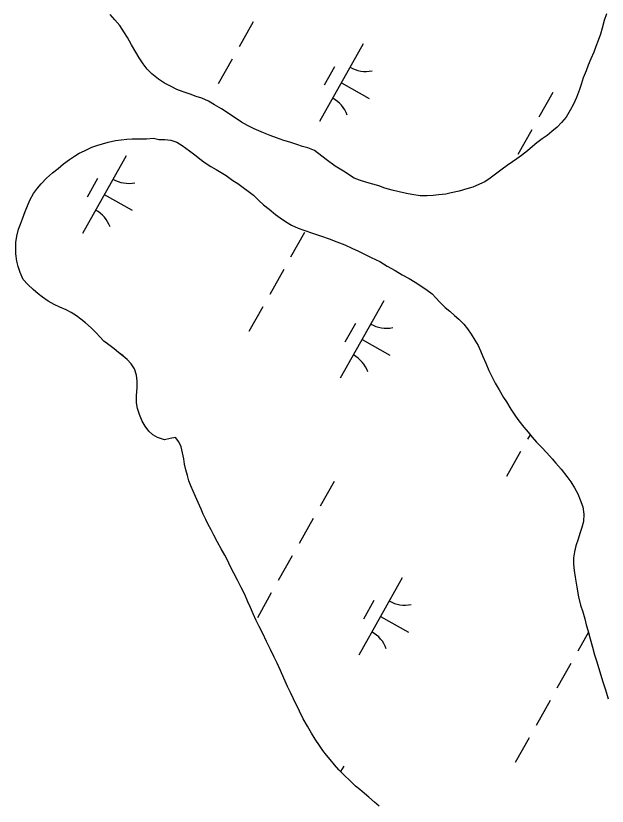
# Model space of a CAD drawing. Extents: x 3913936 to 3933962, y 195330 to 217741.
# Drawn here: x 3924742.7 to 3925075.3, y 200050 to 200494.7 of the extents above; entities that cross this region are included whole.
import ezdxf

# ---------------------------------------------------------------- set-up
doc = ezdxf.new("R2010")
doc.units = 0
for name, color, linetype in [('V-GRID-MAJR', 7, 'Continuous'), ('V-TOPO-SHOR', 7, 'Continuous'), ('V-WETL-SWMP', 7, 'Continuous')]:
    doc.layers.add(name, color=color, linetype=linetype)

msp = doc.modelspace()

# ---------------------------------------------------------------- linework, layer by layer
at = {"layer": 'V-GRID-MAJR'}
msp.add_spline([(3925365.98, 197364.03), (3925326.04, 199633.54), (3925219.37, 205693.59), (3925112.71, 211753.63), (3925058.21, 214849.94)], degree=3, dxfattribs=at)
at = {"layer": 'V-TOPO-SHOR'}
for points in [[(3924910.75, 200418.92), (3924906.99, 200420.33), (3924904.01, 200421.23), (3924900.77, 200422.26), (3924896.88, 200423.54), (3924893.52, 200424.57), (3924889.24, 200425.98), (3924885.74, 200427.4), (3924881.98, 200428.94), (3924876.8, 200431.12), (3924873.04, 200433.06), (3924869.67, 200434.86), (3924866.55, 200436.92), (3924863.96, 200438.6), (3924860.98, 200440.66), (3924858.38, 200442.34), (3924854.49, 200444.66), (3924851.12, 200446.59), (3924847.23, 200448.39), (3924844.12, 200449.29), (3924840.75, 200450.57), (3924836.87, 200451.86), (3924833.24, 200453.27), (3924830, 200454.94), (3924826.24, 200456.88), (3924822.99, 200459.07), (3924819.23, 200462.04), (3924816.63, 200464.62), (3924814.29, 200467.72), (3924812.08, 200471.08), (3924810.26, 200474.18), (3924807.79, 200478.32), (3924805.45, 200482.58), (3924803.76, 200485.17), (3924801.16, 200489.17), (3924798.43, 200492.4), (3924795.83, 200495.5)], [(3925074.85, 200495.89), (3925073.69, 200492), (3925072.41, 200487.73), (3925071.51, 200484.36), (3925070.23, 200480.73), (3925068.94, 200477.49), (3925067.79, 200474.25), (3925066.12, 200470.49), (3925064.7, 200466.99), (3925063.42, 200463.75), (3925061.87, 200459.86), (3925060.72, 200456.11), (3925059.69, 200453.26), (3925058.02, 200448.72), (3925056.09, 200444.57), (3925054.54, 200441.59), (3925052.22, 200437.7), (3925049.65, 200434.58), (3925047.19, 200432.12), (3925044.22, 200429.52), (3925041.51, 200427.44), (3925038.79, 200425.49), (3925035.82, 200423.15), (3925033.37, 200421.21), (3925030.4, 200418.74), (3925027.04, 200416.14), (3925024.45, 200414.32), (3925022, 200412.5), (3925019.03, 200410.42)], [(3924873.21, 200164.98), (3924871.43, 200169.04), (3924869.43, 200173.11), (3924867.33, 200177.17), (3924865.23, 200181.13), (3924863.34, 200184.99), (3924861.67, 200188.43), (3924860.19, 200191.24), (3924858.2, 200194.79), (3924856.21, 200198.54), (3924854.11, 200202.5), (3924852.54, 200205.42), (3924850.86, 200208.55), (3924849.49, 200211.36), (3924848.13, 200214.28), (3924846.86, 200217.2), (3924845.29, 200220.96), (3924843.82, 200224.19), (3924842.45, 200227.21), (3924841.19, 200230.24), (3924840.04, 200233.15), (3924839.19, 200236.08), (3924838.24, 200239.31), (3924837.5, 200242.44), (3924837.18, 200245.46), (3924836.44, 200248.91), (3924835.7, 200252.14), (3924834.34, 200255.06), (3924832.45, 200257.46), (3924829.43, 200256.93), (3924826.4, 200256.18), (3924822.43, 200257.43), (3924819.82, 200258.99), (3924817.51, 200261.07), (3924815.42, 200263.78), (3924813.84, 200266.7), (3924812.27, 200270.35), (3924811.21, 200273.79), (3924810.58, 200277.02), (3924810.57, 200280.88), (3924810.87, 200285.58), (3924810.86, 200289.13), (3924810.54, 200292.57), (3924809.38, 200296.02), (3924807.6, 200298.93), (3924805.4, 200301.33), (3924803.09, 200303.3), (3924800.48, 200305.28), (3924797.97, 200307.26), (3924794.94, 200309.55), (3924792.21, 200311.73), (3924789.91, 200314.02), (3924787.82, 200316.42), (3924784.99, 200319.12), (3924781.85, 200322.04), (3924779.24, 200324.12), (3924776.83, 200325.99), (3924773.8, 200327.86), (3924770.98, 200329.32), (3924767.52, 200330.87), (3924764.29, 200332.32), (3924760.94, 200334.19), (3924757.7, 200336.48), (3924755.19, 200338.35), (3924752.47, 200340.74), (3924749.54, 200343.55), (3924746.92, 200346.37), (3924745.13, 200350.22), (3924744.08, 200353.67), (3924743.34, 200356.69), (3924742.7, 200360.86), (3924742.69, 200364), (3924742.79, 200367.13), (3924743.3, 200370.79), (3924744.23, 200374.65), (3924745.27, 200377.47), (3924746.41, 200380.5), (3924747.96, 200384.68), (3924749.2, 200387.82), (3924750.66, 200391.06), (3924752.63, 200394.82), (3924754.81, 200397.75), (3924756.89, 200400.15), (3924760.02, 200403.4), (3924763.24, 200406.44), (3924766.47, 200408.85), (3924769.6, 200411.36), (3924772.83, 200413.77), (3924775.64, 200415.66), (3924778.35, 200417.34), (3924781.27, 200418.8), (3924785.44, 200420.7), (3924788.25, 200421.75), (3924791.49, 200422.7), (3924794.72, 200423.64), (3924798.69, 200424.49), (3924801.92, 200424.92), (3924805.05, 200425.24), (3924808.18, 200425.46), (3924812.57, 200425.57), (3924816.12, 200425.48)], [(3924816.12, 200425.48), (3924820.08, 200425.8), (3924823.11, 200425.18), (3924826.45, 200425.19), (3924829.9, 200424.79), (3924833.24, 200423.54), (3924836.27, 200421.78), (3924840.35, 200418.66), (3924844.12, 200415.85), (3924847.05, 200413.46), (3924849.77, 200411.58), (3924852.38, 200409.92), (3924855.41, 200408.15), (3924858.24, 200406.6), (3924860.96, 200404.93), (3924864.83, 200402.12), (3924867.65, 200400.26), (3924870.58, 200398.07), (3924873.4, 200396.1), (3924876.44, 200393.7), (3924879.37, 200390.79), (3924882.09, 200388.4), (3924885.23, 200385.9), (3924888.79, 200382.99), (3924891.4, 200381.01), (3924894.33, 200379.03), (3924897.78, 200376.96), (3924901.54, 200375.19), (3924904.78, 200374.05), (3924910.11, 200372.29), (3924914.6, 200370.74), (3924918.89, 200369.29), (3924923.17, 200367.53), (3924927.67, 200365.77), (3924931.74, 200363.9), (3924935.51, 200362.24), (3924938.75, 200360.68), (3924942.61, 200358.81), (3924947.42, 200356.42), (3924951.6, 200353.93), (3924956, 200351.44), (3924959.97, 200349.05), (3924963.94, 200346.97), (3924967.29, 200344.89), (3924970.01, 200343.13), (3924974.09, 200340.42), (3924976.81, 200338.34), (3924979, 200336.05), (3924981.1, 200333.66), (3924984.24, 200330.64), (3924986.75, 200328.56), (3924989.47, 200326.17), (3924991.88, 200323.98), (3924994.71, 200321.17), (3924996.7, 200318.56), (3924998.9, 200315.54), (3925000.89, 200312.21), (3925002.67, 200309.18), (3925004.04, 200306.16), (3925005.4, 200303.04), (3925006.98, 200299.28), (3925008.66, 200295.21), (3925010.23, 200292.09), (3925012.33, 200288.02), (3925014.54, 200284.27), (3925017.06, 200280), (3925018.73, 200277.5), (3925021.15, 200273.33), (3925023.66, 200269.47), (3925025.65, 200266.87), (3925028.37, 200263.22), (3925030.79, 200260.41), (3925033.19, 200257.6), (3925035.6, 200254.89), (3925038.32, 200252.08), (3925041.36, 200248.75), (3925044.29, 200245.52), (3925046.49, 200243.02), (3925049.42, 200239.69), (3925052.67, 200235.52), (3925054.87, 200232.5), (3925056.86, 200229.17), (3925058.75, 200225.83), (3925060.12, 200222.39), (3925061.59, 200218.43), (3925062.23, 200214.25), (3925061.93, 200210.18), (3925061.1, 200206.84), (3925059.96, 200203.39), (3925058.93, 200200.25), (3925057.69, 200196.49), (3925056.86, 200193.15), (3925056.35, 200189.81), (3925056.36, 200186.26), (3925056.79, 200182.61), (3925057.21, 200178.85), (3925058.27, 200173.32), (3925059.23, 200167.9), (3925060.39, 200163.1), (3925061.55, 200159.45), (3925062.81, 200155.38)], [(3925019.03, 200410.42), (3925016.19, 200408.34), (3925012.57, 200405.61), (3925009.47, 200403.27), (3925006.5, 200401.32), (3925003.52, 200399.89), (3924999.77, 200398.2), (3924996.41, 200397.28), (3924992.01, 200395.97), (3924987.61, 200395.06), (3924984.51, 200394.4), (3924980.37, 200394), (3924977.39, 200393.6), (3924974.15, 200393.46), (3924970.14, 200393.45), (3924965.48, 200394.09), (3924962.5, 200394.73), (3924958.35, 200395.62), (3924954.34, 200396.65), (3924950.19, 200397.8), (3924946.95, 200398.96), (3924943.58, 200399.98), (3924940.21, 200400.88), (3924935.94, 200402.16), (3924932.96, 200403.32), (3924926.99, 200407.32), (3924922.32, 200410.15), (3924917.26, 200413.89), (3924910.75, 200418.92)], [(3924947.02, 200050.04), (3924944.41, 200052.23), (3924941.16, 200055.04), (3924938.76, 200057.22), (3924936.14, 200059.4), (3924933.84, 200061.38), (3924930.7, 200064.4), (3924927.14, 200067.73), (3924924.42, 200070.44), (3924922.01, 200073.35), (3924919.5, 200076.27), (3924917.51, 200078.66), (3924915.41, 200081.37), (3924913.52, 200084.19), (3924911.11, 200087.73), (3924909.02, 200091.06), (3924906.71, 200095.02), (3924904.4, 200099.19), (3924902.2, 200103.47), (3924900.73, 200106.6), (3924898.84, 200110.45), (3924897.16, 200114), (3924895.48, 200117.43), (3924893.37, 200122.13), (3924891.59, 200126.3), (3924889.7, 200130.57), (3924888.02, 200133.91), (3924885.92, 200138.18), (3924883.71, 200142.77), (3924881.61, 200147.15), (3924879.62, 200151.11), (3924877.94, 200154.45), (3924876.26, 200158.2), (3924874.68, 200161.74), (3924873.21, 200164.98)], [(3925062.81, 200155.38), (3925063.55, 200152.15), (3925064.6, 200148.49), (3925065.66, 200144.11), (3925067.03, 200139.52), (3925068.19, 200135.25), (3925069.56, 200131.28), (3925070.51, 200128.15), (3925071.77, 200123.77), (3925072.72, 200120.64), (3925074.3, 200115.43), (3925075.78, 200110.53)]]:
    msp.add_lwpolyline(points, dxfattribs=at)
at = {"layer": 'V-WETL-SWMP'}
for p, q in [((3924876.14, 200491.21), (3924868.3, 200477.26)), ((3924938.07, 200478.85), (3924913.57, 200435.27)), ((3924864.38, 200470.29), (3924856.54, 200456.34)), ((3924922.03, 200466.07), (3924916.15, 200455.61)), ((3924925.82, 200457.06), (3924941.51, 200448.24)), ((3925044.66, 200451.54), (3925036.82, 200437.59)), ((3925032.9, 200430.62), (3925025.06, 200416.67)), ((3924791.49, 200422.7), (3924794.72, 200423.64)), ((3924794.72, 200423.64), (3924798.69, 200424.49)), ((3924798.69, 200424.49), (3924801.92, 200424.92)), ((3924801.92, 200424.92), (3924805.05, 200425.24)), ((3924805.05, 200425.24), (3924808.18, 200425.46)), ((3924808.18, 200425.46), (3924812.57, 200425.57)), ((3924812.57, 200425.57), (3924816.12, 200425.48)), ((3924816.12, 200425.48), (3924820.08, 200425.8)), ((3924820.08, 200425.8), (3924823.11, 200425.18)), ((3924823.11, 200425.18), (3924826.45, 200425.19)), ((3924826.45, 200425.19), (3924829.9, 200424.79)), ((3924829.9, 200424.79), (3924833.24, 200423.54)), ((3924833.24, 200423.54), (3924836.27, 200421.78)), ((3924778.35, 200417.33), (3924781.27, 200418.8)), ((3924781.27, 200418.8), (3924785.44, 200420.7)), ((3924785.44, 200420.7), (3924788.25, 200421.75)), ((3924788.25, 200421.75), (3924791.49, 200422.7)), ((3924836.27, 200421.78), (3924840.35, 200418.66)), ((3924840.35, 200418.66), (3924844.12, 200415.85)), ((3924772.83, 200413.77), (3924775.64, 200415.66)), ((3924775.64, 200415.66), (3924778.35, 200417.33)), ((3924804.7, 200415.89), (3924780.2, 200372.31)), ((3924844.12, 200415.85), (3924847.05, 200413.46)), ((3924766.47, 200408.85), (3924769.6, 200411.36)), ((3924769.6, 200411.36), (3924772.83, 200413.77)), ((3924847.05, 200413.46), (3924849.77, 200411.58)), ((3924849.77, 200411.58), (3924852.38, 200409.92)), ((3924852.38, 200409.92), (3924855.42, 200408.15)), ((3924760.02, 200403.4), (3924763.24, 200406.44)), ((3924763.24, 200406.44), (3924766.47, 200408.85)), ((3924855.42, 200408.15), (3924858.24, 200406.6)), ((3924858.24, 200406.6), (3924860.96, 200404.93)), ((3924756.89, 200400.15), (3924760.02, 200403.4)), ((3924788.66, 200403.11), (3924782.78, 200392.65)), ((3924860.96, 200404.93), (3924864.83, 200402.13)), ((3924864.83, 200402.13), (3924867.65, 200400.26)), ((3924752.63, 200394.82), (3924754.81, 200397.75)), ((3924754.81, 200397.75), (3924756.89, 200400.15)), ((3924867.65, 200400.26), (3924870.58, 200398.07)), ((3924870.58, 200398.07), (3924873.4, 200396.1)), ((3924750.66, 200391.06), (3924752.63, 200394.82)), ((3924792.45, 200394.1), (3924808.14, 200385.28)), ((3924873.4, 200396.1), (3924876.44, 200393.7)), ((3924876.44, 200393.7), (3924879.37, 200390.79)), ((3924747.96, 200384.68), (3924749.2, 200387.82)), ((3924749.2, 200387.82), (3924750.66, 200391.06)), ((3924879.37, 200390.79), (3924882.09, 200388.4)), ((3924882.09, 200388.4), (3924885.23, 200385.9)), ((3924746.41, 200380.5), (3924747.96, 200384.68)), ((3924885.23, 200385.9), (3924888.79, 200382.99)), ((3924888.79, 200382.99), (3924891.4, 200381.01)), ((3924745.27, 200377.47), (3924746.41, 200380.5)), ((3924891.4, 200381.01), (3924894.33, 200379.03)), ((3924894.33, 200379.03), (3924897.78, 200376.96)), ((3924743.3, 200370.78), (3924744.23, 200374.65)), ((3924744.23, 200374.65), (3924745.27, 200377.47)), ((3924897.78, 200376.96), (3924901.54, 200375.19)), ((3924901.54, 200375.19), (3924904.78, 200374.05)), ((3924742.79, 200367.13), (3924743.3, 200370.78)), ((3924905.12, 200372.87), (3924897.28, 200358.92)), ((3924904.78, 200374.05), (3924910.11, 200372.29)), ((3924910.11, 200372.29), (3924914.6, 200370.74)), ((3924914.6, 200370.74), (3924918.89, 200369.29)), ((3924742.69, 200364), (3924742.79, 200367.13)), ((3924918.89, 200369.29), (3924923.17, 200367.53)), ((3924923.17, 200367.53), (3924927.67, 200365.77)), ((3924927.67, 200365.77), (3924931.74, 200363.9)), ((3924742.7, 200360.86), (3924742.69, 200364)), ((3924743.34, 200356.69), (3924742.7, 200360.86)), ((3924931.74, 200363.9), (3924935.51, 200362.24)), ((3924935.51, 200362.24), (3924938.75, 200360.68)), ((3924744.08, 200353.67), (3924743.34, 200356.69)), ((3924938.75, 200360.68), (3924942.61, 200358.81)), ((3924942.61, 200358.81), (3924947.42, 200356.43)), ((3924947.42, 200356.43), (3924951.6, 200353.93)), ((3924745.13, 200350.22), (3924744.08, 200353.67)), ((3924893.36, 200351.95), (3924885.52, 200338)), ((3924951.6, 200353.93), (3924956, 200351.44)), ((3924746.92, 200346.37), (3924745.13, 200350.22)), ((3924956, 200351.44), (3924959.97, 200349.05)), ((3924959.97, 200349.05), (3924963.94, 200346.97)), ((3924749.54, 200343.55), (3924746.92, 200346.37)), ((3924752.47, 200340.74), (3924749.54, 200343.55)), ((3924963.94, 200346.97), (3924967.29, 200344.89)), ((3924967.29, 200344.89), (3924970.01, 200343.13)), ((3924970.01, 200343.13), (3924974.09, 200340.42)), ((3924755.19, 200338.35), (3924752.47, 200340.74)), ((3924974.09, 200340.42), (3924976.81, 200338.34)), ((3924757.7, 200336.48), (3924755.19, 200338.35)), ((3924760.94, 200334.19), (3924757.7, 200336.48)), ((3924764.29, 200332.32), (3924760.94, 200334.19)), ((3924949.7, 200334.38), (3924925.2, 200290.8)), ((3924976.81, 200338.34), (3924979, 200336.05)), ((3924979, 200336.05), (3924981.1, 200333.66)), ((3924767.52, 200330.87), (3924764.29, 200332.32)), ((3924770.98, 200329.31), (3924767.52, 200330.87)), ((3924881.6, 200331.03), (3924873.76, 200317.08)), ((3924981.1, 200333.66), (3924984.24, 200330.64)), ((3924984.24, 200330.64), (3924986.75, 200328.56)), ((3924773.8, 200327.86), (3924770.98, 200329.31)), ((3924776.83, 200325.99), (3924773.8, 200327.86)), ((3924779.24, 200324.12), (3924776.83, 200325.99)), ((3924986.75, 200328.56), (3924989.47, 200326.17)), ((3924989.47, 200326.17), (3924991.88, 200323.98)), ((3924781.85, 200322.04), (3924779.24, 200324.12)), ((3924784.99, 200319.12), (3924781.85, 200322.04)), ((3924933.66, 200321.6), (3924927.78, 200311.14)), ((3924991.88, 200323.98), (3924994.71, 200321.17)), ((3924994.71, 200321.17), (3924996.7, 200318.56)), ((3924787.82, 200316.42), (3924784.99, 200319.12)), ((3924789.91, 200314.02), (3924787.82, 200316.42)), ((3924996.7, 200318.56), (3924998.9, 200315.54)), ((3924792.21, 200311.73), (3924789.91, 200314.02)), ((3924937.45, 200312.59), (3924953.14, 200303.77)), ((3924998.9, 200315.54), (3925000.89, 200312.21)), ((3925000.89, 200312.21), (3925002.67, 200309.19)), ((3924794.94, 200309.55), (3924792.21, 200311.73)), ((3924797.97, 200307.26), (3924794.94, 200309.55)), ((3925002.67, 200309.19), (3925004.04, 200306.16)), ((3924800.48, 200305.28), (3924797.97, 200307.26)), ((3924803.1, 200303.31), (3924800.48, 200305.28)), ((3924805.4, 200301.33), (3924803.1, 200303.31)), ((3925004.04, 200306.16), (3925005.4, 200303.04)), ((3925005.4, 200303.04), (3925006.98, 200299.28)), ((3924807.6, 200298.93), (3924805.4, 200301.33)), ((3924809.38, 200296.02), (3924807.6, 200298.93)), ((3925006.98, 200299.28), (3925008.66, 200295.21)), ((3924810.54, 200292.57), (3924809.38, 200296.02)), ((3925008.66, 200295.21), (3925010.24, 200292.09)), ((3924810.86, 200289.13), (3924810.54, 200292.57)), ((3925010.24, 200292.09), (3925012.33, 200288.02)), ((3924810.57, 200280.88), (3924810.87, 200285.58)), ((3924810.87, 200285.58), (3924810.86, 200289.13)), ((3925012.33, 200288.02), (3925014.54, 200284.27)), ((3924810.58, 200277.02), (3924810.57, 200280.88)), ((3925014.54, 200284.27), (3925017.06, 200280)), ((3924811.21, 200273.79), (3924810.58, 200277.02)), ((3925017.06, 200280), (3925018.73, 200277.5)), ((3925018.73, 200277.5), (3925021.14, 200273.33)), ((3924812.27, 200270.34), (3924811.21, 200273.79)), ((3925021.14, 200273.33), (3925023.66, 200269.47)), ((3924813.85, 200266.7), (3924812.27, 200270.34)), ((3925023.66, 200269.47), (3925025.65, 200266.87)), ((3924815.42, 200263.78), (3924813.85, 200266.7)), ((3924817.51, 200261.07), (3924815.42, 200263.78)), ((3925025.65, 200266.87), (3925028.38, 200263.22)), ((3925028.38, 200263.22), (3925030.78, 200260.41)), ((3924819.82, 200258.99), (3924817.51, 200261.07)), ((3924822.43, 200257.43), (3924819.82, 200258.99)), ((3925031.95, 200259.05), (3925030.52, 200256.49)), ((3925030.78, 200260.41), (3925033.19, 200257.6)), ((3924826.4, 200256.19), (3924822.43, 200257.43)), ((3924829.43, 200256.93), (3924826.4, 200256.19)), ((3924832.45, 200257.46), (3924829.43, 200256.93)), ((3924834.34, 200255.06), (3924832.45, 200257.46)), ((3924835.7, 200252.14), (3924834.34, 200255.06)), ((3925033.19, 200257.6), (3925035.6, 200254.89)), ((3925035.6, 200254.89), (3925038.32, 200252.08)), ((3924836.44, 200248.91), (3924835.7, 200252.14)), ((3925038.32, 200252.08), (3925041.36, 200248.75)), ((3924837.18, 200245.46), (3924836.44, 200248.91)), ((3924837.5, 200242.44), (3924837.18, 200245.46)), ((3925026.6, 200249.52), (3925018.76, 200235.57)), ((3925041.36, 200248.75), (3925044.29, 200245.52)), ((3925044.29, 200245.52), (3925046.49, 200243.02)), ((3924838.24, 200239.31), (3924837.5, 200242.44)), ((3925046.49, 200243.02), (3925049.42, 200239.69)), ((3924839.19, 200236.08), (3924838.24, 200239.31)), ((3925049.42, 200239.69), (3925052.67, 200235.52)), ((3924840.04, 200233.15), (3924839.19, 200236.08)), ((3924841.19, 200230.24), (3924840.04, 200233.15)), ((3924921.69, 200232.78), (3924913.84, 200218.83)), ((3925052.67, 200235.52), (3925054.87, 200232.5)), ((3925054.87, 200232.5), (3925056.86, 200229.17)), ((3924842.45, 200227.21), (3924841.19, 200230.24)), ((3925056.86, 200229.17), (3925058.75, 200225.83)), ((3924843.82, 200224.19), (3924842.45, 200227.21)), ((3924845.29, 200220.96), (3924843.82, 200224.19)), ((3925058.75, 200225.83), (3925060.12, 200222.39)), ((3924846.87, 200217.2), (3924845.29, 200220.96)), ((3925060.12, 200222.39), (3925061.59, 200218.43)), ((3924848.13, 200214.28), (3924846.87, 200217.2)), ((3924849.49, 200211.36), (3924848.13, 200214.28)), ((3925061.59, 200218.43), (3925062.23, 200214.25)), ((3925062.23, 200214.25), (3925061.93, 200210.18)), ((3924850.86, 200208.55), (3924849.49, 200211.36)), ((3924909.92, 200211.86), (3924902.08, 200197.91)), ((3925061.93, 200210.18), (3925061.1, 200206.84)), ((3924852.54, 200205.42), (3924850.86, 200208.55)), ((3924854.11, 200202.5), (3924852.54, 200205.42)), ((3925061.1, 200206.84), (3925059.96, 200203.39)), ((3924856.21, 200198.54), (3924854.11, 200202.5)), ((3925059.96, 200203.39), (3925058.93, 200200.26)), ((3924858.2, 200194.79), (3924856.21, 200198.54)), ((3925057.69, 200196.49), (3925056.86, 200193.15)), ((3925058.93, 200200.26), (3925057.69, 200196.49)), ((3924860.2, 200191.25), (3924858.2, 200194.79)), ((3925056.86, 200193.15), (3925056.35, 200189.81)), ((3924861.67, 200188.43), (3924860.2, 200191.25)), ((3924863.34, 200184.99), (3924861.67, 200188.43)), ((3924898.16, 200190.94), (3924890.32, 200176.99)), ((3925056.35, 200189.81), (3925056.36, 200186.26)), ((3924865.23, 200181.13), (3924863.34, 200184.99)), ((3925056.36, 200186.26), (3925056.79, 200182.61)), ((3924867.33, 200177.17), (3924865.23, 200181.13)), ((3924960.09, 200178.59), (3924935.59, 200135)), ((3925056.79, 200182.61), (3925057.21, 200178.85)), ((3925057.21, 200178.85), (3925058.27, 200173.32)), ((3924869.43, 200173.11), (3924867.33, 200177.17)), ((3924871.43, 200169.04), (3924869.43, 200173.11)), ((3924886.4, 200170.02), (3924878.56, 200156.07)), ((3925058.27, 200173.32), (3925059.23, 200167.9)), ((3924873.21, 200164.98), (3924871.43, 200169.04)), ((3924944.06, 200165.8), (3924938.17, 200155.34)), ((3925059.23, 200167.9), (3925060.39, 200163.1)), ((3924874.68, 200161.74), (3924873.21, 200164.98)), ((3924876.26, 200158.2), (3924874.68, 200161.74)), ((3925060.39, 200163.1), (3925061.55, 200159.45)), ((3924877.94, 200154.45), (3924876.26, 200158.2)), ((3924947.84, 200156.79), (3924963.53, 200147.97)), ((3925061.55, 200159.45), (3925062.81, 200155.38)), ((3924879.62, 200151.11), (3924877.94, 200154.45)), ((3925062.81, 200155.38), (3925063.55, 200152.15)), ((3925063.55, 200152.15), (3925064.6, 200148.49)), ((3924881.61, 200147.15), (3924879.62, 200151.11)), ((3925064.76, 200147.85), (3925058.84, 200137.32)), ((3925064.6, 200148.49), (3925065.66, 200144.11)), ((3924883.71, 200142.77), (3924881.61, 200147.15)), ((3925065.66, 200144.11), (3925067.03, 200139.52)), ((3924885.92, 200138.18), (3924883.71, 200142.77)), ((3925067.03, 200139.52), (3925068.19, 200135.25)), ((3924888.02, 200133.91), (3924885.92, 200138.18)), ((3925068.19, 200135.25), (3925069.56, 200131.28)), ((3924889.7, 200130.57), (3924888.02, 200133.91)), ((3924891.59, 200126.3), (3924889.7, 200130.57)), ((3925054.92, 200130.35), (3925047.08, 200116.4)), ((3925069.56, 200131.28), (3925070.51, 200128.15)), ((3924893.38, 200122.13), (3924891.59, 200126.3)), ((3925070.51, 200128.15), (3925071.77, 200123.77)), ((3924895.48, 200117.44), (3924893.38, 200122.13)), ((3925071.77, 200123.77), (3925072.72, 200120.64)), ((3925072.72, 200120.64), (3925074.3, 200115.43)), ((3924897.16, 200114), (3924895.48, 200117.44)), ((3924898.84, 200110.45), (3924897.16, 200114)), ((3925074.3, 200115.43), (3925075.78, 200110.53)), ((3924900.73, 200106.59), (3924898.84, 200110.45)), ((3925043.16, 200109.43), (3925035.32, 200095.48)), ((3924902.2, 200103.47), (3924900.73, 200106.59)), ((3924904.4, 200099.19), (3924902.2, 200103.47)), ((3924906.71, 200095.02), (3924904.4, 200099.19)), ((3924909.02, 200091.06), (3924906.71, 200095.02)), ((3924911.11, 200087.73), (3924909.02, 200091.06)), ((3924913.52, 200084.19), (3924911.11, 200087.73)), ((3925031.4, 200088.51), (3925023.56, 200074.56)), ((3924915.41, 200081.37), (3924913.52, 200084.19)), ((3924917.51, 200078.67), (3924915.41, 200081.37)), ((3924919.5, 200076.27), (3924917.51, 200078.67)), ((3924922.01, 200073.35), (3924919.5, 200076.27)), ((3924924.42, 200070.44), (3924922.01, 200073.35)), ((3924927.14, 200072.6), (3924925.39, 200069.47)), ((3924927.14, 200067.73), (3924924.42, 200070.44)), ((3924930.7, 200064.4), (3924927.14, 200067.73)), ((3924933.84, 200061.38), (3924930.7, 200064.4)), ((3924936.14, 200059.4), (3924933.84, 200061.38)), ((3924938.76, 200057.22), (3924936.14, 200059.4)), ((3924941.16, 200055.03), (3924938.76, 200057.22)), ((3924944.41, 200052.22), (3924941.16, 200055.03)), ((3924947.02, 200050.04), (3924944.41, 200052.22))]:
    msp.add_line(p, q, dxfattribs=at)
for points in [[(3925019.03, 200410.42), (3925016.19, 200408.34), (3925012.57, 200405.61), (3925009.47, 200403.27), (3925006.5, 200401.32), (3925003.52, 200399.89), (3924999.77, 200398.2), (3924996.41, 200397.28), (3924992.01, 200395.97), (3924987.61, 200395.05), (3924984.51, 200394.4), (3924980.37, 200394), (3924977.39, 200393.6), (3924974.15, 200393.46), (3924970.14, 200393.45), (3924965.48, 200394.09), (3924962.5, 200394.73), (3924958.35, 200395.62), (3924954.34, 200396.65), (3924950.19, 200397.8), (3924946.95, 200398.96), (3924943.58, 200399.98), (3924940.21, 200400.88), (3924935.94, 200402.16), (3924932.96, 200403.32), (3924926.99, 200407.32), (3924922.32, 200410.15), (3924917.26, 200413.89), (3924910.75, 200418.92), (3924906.99, 200420.33), (3924904.01, 200421.23), (3924900.77, 200422.26), (3924896.89, 200423.54), (3924893.52, 200424.57), (3924889.24, 200425.98), (3924885.74, 200427.4), (3924881.98, 200428.94), (3924876.8, 200431.12), (3924873.04, 200433.06), (3924869.67, 200434.86), (3924866.55, 200436.92), (3924863.96, 200438.6), (3924860.98, 200440.66), (3924858.38, 200442.34), (3924854.49, 200444.66), (3924851.12, 200446.59), (3924847.23, 200448.39), (3924844.12, 200449.29), (3924840.75, 200450.57), (3924836.87, 200451.86), (3924833.24, 200453.27), (3924830, 200454.94), (3924826.24, 200456.88), (3924822.99, 200459.07), (3924819.23, 200462.04), (3924816.63, 200464.62), (3924814.29, 200467.72), (3924812.08, 200471.08), (3924810.26, 200474.18), (3924807.79, 200478.32), (3924805.45, 200482.58), (3924803.76, 200485.17), (3924801.16, 200489.17), (3924798.43, 200492.4), (3924795.83, 200495.5)], [(3925074.85, 200495.89), (3925073.69, 200492), (3925072.41, 200487.73), (3925071.51, 200484.36), (3925070.23, 200480.73), (3925068.94, 200477.49), (3925067.79, 200474.25), (3925066.11, 200470.49), (3925064.7, 200466.99), (3925063.42, 200463.75), (3925061.87, 200459.86), (3925060.72, 200456.11), (3925059.69, 200453.26), (3925058.02, 200448.72), (3925056.09, 200444.57), (3925054.54, 200441.59), (3925052.22, 200437.7), (3925049.64, 200434.58), (3925047.19, 200432.12), (3925044.22, 200429.52), (3925041.51, 200427.44), (3925038.79, 200425.49), (3925035.82, 200423.15), (3925033.37, 200421.2), (3925030.4, 200418.74), (3925027.04, 200416.14), (3925024.46, 200414.32), (3925022, 200412.5), (3925019.03, 200410.42)]]:
    msp.add_lwpolyline(points, dxfattribs=at)
for centre, start, end in [((3924939.56, 200481.02), 239.8861, 281.4297), ((3924912.49, 200432.87), 19.8861, 61.4297), ((3924806.19, 200418.06), 239.8861, 281.4297), ((3924779.12, 200369.91), 19.8861, 61.4297), ((3924951.19, 200336.55), 239.8861, 281.4297), ((3924924.12, 200288.4), 19.8861, 61.4297), ((3924961.58, 200180.75), 239.8861, 281.4297), ((3924934.51, 200132.6), 19.8861, 61.4297)]:
    msp.add_arc(centre, 17.62, start, end, dxfattribs=at)

doc.saveas('drawing.dxf')
